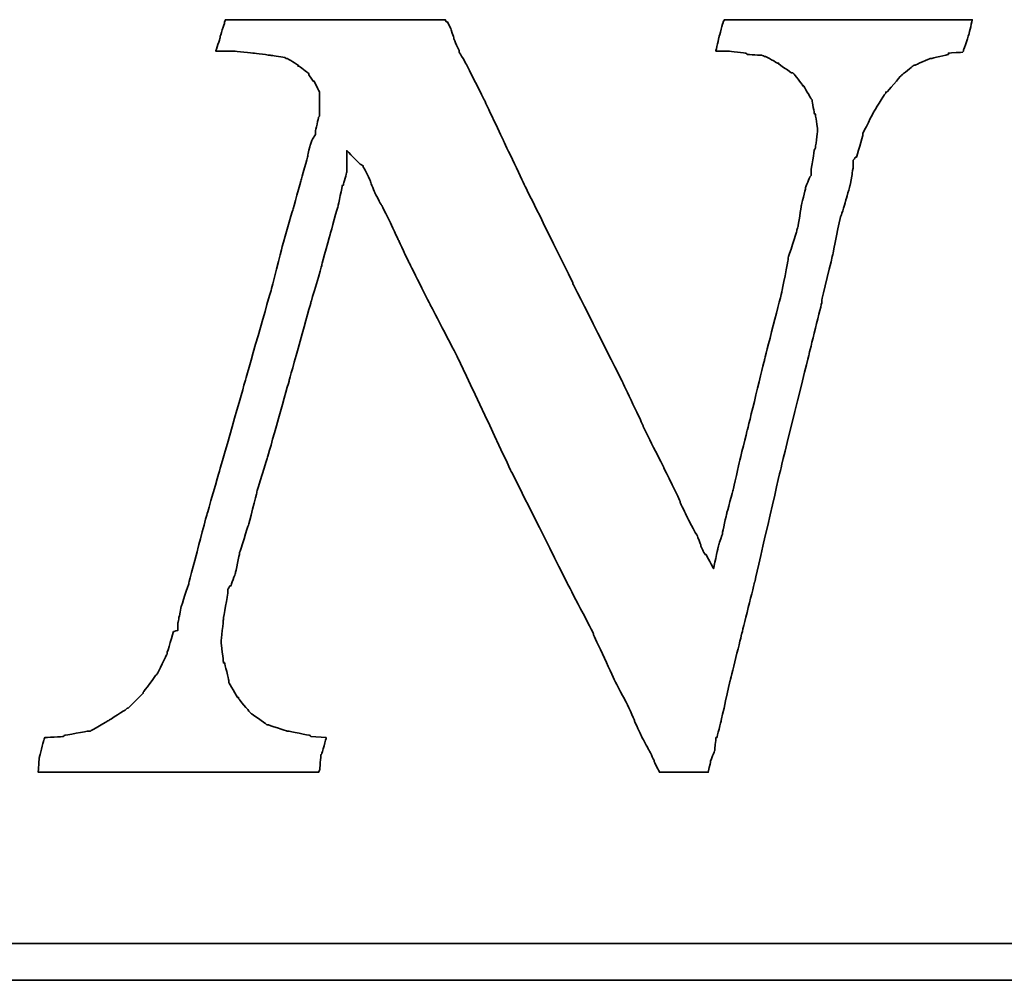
# Model space of a CAD drawing. Header units: millimetres. Extents: x -212 to 3135, y -1694 to 860.
# Tile 462 of 565: x 1106.82 to 1112.2, y -895.3 to -890.05. Entities that reach past the tile are written whole.
import ezdxf

# ---------------------------------------------------------------- set-up
doc = ezdxf.new("R2010")
doc.units = ezdxf.units.MM
doc.layers.add('DIM', color=4, linetype='CONTINUOUS')
doc.layers.add('layer 1', color=7, linetype='CONTINUOUS')

# ---------------------------------------------------------------- blocks, each defined once
blk = doc.blocks.new('TBI MOTION logo(完整正式版)')
at = {"layer": 'layer 1', "color": 22, "lineweight": 35}
for points, knots in [([(58.92625, -7.91875), (58.92625, -7.91875), (58.58625, -7.89375), (58.58625, -7.89375), (58.58625, -7.89375), (58.58625, -7.89375), (58.56625, -7.87125), (58.56625, -7.87125), (58.56625, -7.87125), (58.56625, -7.87125), (58.08375, -7.77375), (58.08375, -7.77375), (58.08375, -7.77375), (58.08375, -7.77375), (58.06125, -7.77375), (58.06125, -7.77375), (58.06125, -7.77375), (58.06125, -7.77375), (57.62625, -7.63125), (57.62625, -7.63125), (57.62625, -7.63125), (57.62625, -7.63125), (57.60625, -7.63125), (57.60625, -7.63125), (57.60625, -7.63125), (57.60625, -7.63125), (57.58125, -7.60625), (57.58125, -7.60625), (57.58125, -7.60625), (57.58125, -7.60625), (57.26625, -7.38875), (57.26625, -7.38875), (57.26625, -7.38875), (57.26625, -7.38875), (57.24625, -7.36875), (57.24625, -7.36875), (57.24625, -7.36875), (57.24625, -7.36875), (57.22125, -7.34375), (57.22125, -7.34375), (57.22125, -7.34375), (57.22125, -7.34375), (56.98125, -7.05375), (56.98125, -7.05375), (56.98125, -7.05375), (56.98125, -7.05375), (56.98125, -7.02875), (56.98125, -7.02875), (56.98125, -7.02875), (56.98125, -7.02875), (56.95625, -7.02875), (56.95625, -7.02875), (56.95625, -7.02875), (56.95625, -7.02875), (56.76625, -6.69625), (56.76625, -6.69625), (56.76625, -6.69625), (56.76625, -6.69625), (56.76625, -6.67125), (56.76625, -6.67125), (56.76625, -6.67125), (56.76625, -6.67125), (56.76625, -6.64875), (56.76625, -6.64875), (56.76625, -6.64875), (56.76625, -6.64875), (56.67125, -6.26375), (56.67125, -6.26375), (56.67125, -6.26375), (56.67125, -6.26375), (56.64625, -6.26375), (56.64625, -6.26375), (56.64625, -6.26375), (56.64625, -6.26375), (56.64625, -6.23875), (56.64625, -6.23875), (56.64625, -6.23875), (56.64625, -6.23875), (56.59625, -5.80875), (56.59625, -5.80875), (56.59625, -5.80875), (56.59625, -5.80875), (56.59625, -5.78375), (56.59625, -5.78375), (56.59625, -5.78375), (56.59625, -5.78375), (56.64625, -5.30375), (56.64625, -5.30375), (56.64625, -5.30375), (56.64625, -5.30375), (56.64625, -5.27875), (56.64625, -5.27875), (56.64625, -5.27875), (56.64625, -5.27875), (56.74125, -4.72875), (56.74125, -4.72875), (56.74125, -4.72875), (56.74125, -4.72875), (56.74125, -4.67875), (56.74125, -4.67875), (56.74125, -4.67875), (56.74125, -4.67875), (56.74125, -4.63375), (56.74125, -4.63375), (56.74125, -4.63375), (56.74125, -4.63375), (56.79125, -4.55875), (56.79125, -4.55875), (56.79125, -4.55875), (56.79125, -4.55875), (56.81125, -4.55875), (56.81125, -4.55875), (56.81125, -4.55875), (56.81125, -4.55875), (56.91125, -4.27375), (56.91125, -4.27375), (56.91125, -4.27375), (56.91125, -4.27375), (57.00625, -3.83874), (57.00625, -3.83874), (57.00625, -3.83874), (57.00625, -3.83874), (57.00625, -3.81374), (57.00625, -3.81374), (57.00625, -3.81374), (57.00625, -3.81374), (57.19875, -3.21374), (57.19875, -3.21374), (57.19875, -3.21374), (57.19875, -3.21374), (57.38625, -2.49625), (57.38625, -2.49625), (57.38625, -2.49625), (57.38625, -2.49625), (57.38625, -2.47374), (57.38625, -2.47374), (57.38625, -2.47374), (57.38625, -2.47374), (57.62625, -1.70375), (57.62625, -1.70375), (57.62625, -1.70375), (57.62625, -1.70375), (58.10625, 0.00125), (58.10625, 0.00125), (58.10625, 0.00125), (58.10625, 0.00125), (58.58625, 1.72625), (58.58625, 1.72625), (58.58625, 1.72625), (58.58625, 1.72625), (58.82625, 2.54125), (58.82625, 2.54125), (58.82625, 2.54125), (58.82625, 2.54125), (58.82625, 2.56374), (58.82625, 2.56374), (58.82625, 2.56374), (58.82625, 2.56374), (59.02125, 3.26125), (59.02125, 3.26125), (59.02125, 3.26125), (59.02125, 3.26125), (59.18625, 3.86125), (59.18625, 3.86125), (59.18625, 3.86125), (59.18625, 3.86125), (59.28625, 4.31875), (59.28625, 4.31875), (59.28625, 4.31875), (59.28625, 4.31875), (59.30625, 4.31875), (59.30625, 4.31875), (59.30625, 4.31875), (59.30625, 4.31875), (59.30625, 4.34125), (59.30625, 4.34125), (59.30625, 4.34125), (59.30625, 4.34125), (59.38125, 4.60625), (59.38125, 4.60625), (59.38125, 4.60625), (59.38125, 4.60625), (59.38125, 4.65125), (59.38125, 4.65125), (59.38125, 4.65125), (59.38125, 4.65125), (59.38125, 5.08625), (59.38125, 5.08625), (59.38125, 5.08625), (59.38125, 5.08625), (59.66625, 4.79624), (59.66625, 4.79624), (59.66625, 4.79624), (59.66625, 4.79624), (59.74125, 4.75124), (59.74125, 4.75124), (59.74125, 4.75124), (59.74125, 4.75124), (59.74125, 4.72624), (59.74125, 4.72624), (59.74125, 4.72624), (59.74125, 4.72624), (59.76125, 4.70124), (59.76125, 4.70124), (59.76125, 4.70124), (59.76125, 4.70124), (59.81125, 4.60625), (59.81125, 4.60625), (59.81125, 4.60625), (59.81125, 4.60625), (59.90625, 4.41125), (59.90625, 4.41125), (59.90625, 4.41125), (59.90625, 4.41125), (59.90625, 4.39125), (59.90625, 4.39125), (59.90625, 4.39125), (59.90625, 4.39125), (60.00375, 4.15124), (60.00375, 4.15124), (60.00375, 4.15124), (60.00375, 4.15124), (60.14625, 3.88374), (60.14625, 3.88374), (60.14625, 3.88374), (60.14625, 3.88374), (60.34125, 3.50124), (60.34125, 3.50124), (60.34125, 3.50124), (60.34125, 3.50124), (60.53125, 3.09125), (60.53125, 3.09125), (60.53125, 3.09125), (60.53125, 3.09125), (60.74625, 2.63625), (60.74625, 2.63625), (60.74625, 2.63625), (60.74625, 2.63625), (61.25125, 1.63124), (61.25125, 1.63124), (61.25125, 1.63124), (61.25125, 1.63124), (61.85125, 0.47625), (61.85125, 0.47625), (61.85125, 0.47625), (61.85125, 0.47625), (63.02625, -2.01874), (63.02625, -2.01874), (63.02625, -2.01874), (63.02625, -2.01874), (64.27625, -4.51374), (64.27625, -4.51374), (64.27625, -4.51374), (64.27625, -4.51374), (64.85125, -5.61375), (64.85125, -5.61375), (64.85125, -5.61375), (64.85125, -5.61375), (64.85125, -5.64125), (64.85125, -5.64125), (64.85125, -5.64125), (64.85125, -5.64125), (65.32875, -6.67125), (65.32875, -6.67125), (65.32875, -6.67125), (65.32875, -6.67125), (65.57125, -7.12875), (65.57125, -7.12875), (65.57125, -7.12875), (65.57125, -7.12875), (65.76125, -7.53625), (65.76125, -7.53625), (65.76125, -7.53625), (65.76125, -7.53625), (65.76125, -7.55625), (65.76125, -7.55625), (65.76125, -7.55625), (65.76125, -7.55625), (65.90375, -7.87125), (65.90375, -7.87125), (65.90375, -7.87125), (65.90375, -7.87125), (66.07125, -8.18125), (66.07125, -8.18125), (66.07125, -8.18125), (66.07125, -8.18125), (66.19125, -8.42375), (66.19125, -8.42375), (66.19125, -8.42375), (66.19125, -8.42375), (66.19125, -8.44375), (66.19125, -8.44375), (66.19125, -8.44375), (66.19125, -8.44375), (66.29125, -8.63875), (66.29125, -8.63875), (66.29125, -8.63875), (66.29125, -8.63875), (66.31125, -8.68625), (66.31125, -8.68625), (66.31125, -8.68625), (66.31125, -8.68625), (66.38375, -8.68625), (66.38375, -8.68625), (66.38375, -8.68625), (66.38375, -8.68625), (66.84125, -8.68625), (66.84125, -8.68625), (66.84125, -8.68625), (66.84125, -8.68625), (67.29625, -8.68625), (67.29625, -8.68625), (67.29625, -8.68625), (67.29625, -8.68625), (67.36625, -8.68625), (67.36625, -8.68625), (67.36625, -8.68625), (67.36625, -8.68625), (67.39125, -8.68625), (67.39125, -8.68625), (67.39125, -8.68625), (67.39125, -8.68625), (67.44125, -8.46875), (67.44125, -8.46875), (67.44125, -8.46875), (67.44125, -8.46875), (67.44125, -8.44375), (67.44125, -8.44375), (67.44125, -8.44375), (67.44125, -8.44375), (67.53625, -8.20375), (67.53625, -8.20375), (67.53625, -8.20375), (67.53625, -8.20375), (67.56125, -7.94375), (67.56125, -7.94375), (67.56125, -7.94375), (67.56125, -7.94375), (67.56125, -7.91875), (67.56125, -7.91875), (67.56125, -7.91875), (67.56125, -7.91875), (67.58625, -7.91875), (67.58625, -7.91875), (67.58625, -7.91875), (67.58625, -7.91875), (67.68125, -7.53625), (67.68125, -7.53625), (67.68125, -7.53625), (67.68125, -7.53625), (67.87375, -6.67125), (67.87375, -6.67125), (67.87375, -6.67125), (67.87375, -6.67125), (68.13625, -5.61375), (68.13625, -5.61375), (68.13625, -5.61375), (68.13625, -5.61375), (68.42375, -4.46374), (68.42375, -4.46374), (68.42375, -4.46374), (68.42375, -4.46374), (68.99875, -1.96874), (68.99875, -1.96874), (68.99875, -1.96874), (68.99875, -1.96874), (69.62625, 0.57625), (69.62625, 0.57625), (69.62625, 0.57625), (69.62625, 0.57625), (69.91125, 1.72625), (69.91125, 1.72625), (69.91125, 1.72625), (69.91125, 1.72625), (69.91125, 1.77625), (69.91125, 1.77625), (69.91125, 1.77625), (69.91125, 1.77625), (70.15125, 2.78124), (70.15125, 2.78124), (70.15125, 2.78124), (70.15125, 2.78124), (70.32125, 3.62125), (70.32125, 3.62125), (70.32125, 3.62125), (70.32125, 3.62125), (70.34125, 3.64625), (70.34125, 3.64625), (70.34125, 3.64625), (70.34125, 3.64625), (70.44125, 3.98125), (70.44125, 3.98125), (70.44125, 3.98125), (70.44125, 3.98125), (70.53625, 4.31875), (70.53625, 4.31875), (70.53625, 4.31875), (70.53625, 4.31875), (70.58125, 4.55875), (70.58125, 4.55875), (70.58125, 4.55875), (70.58125, 4.55875), (70.60625, 4.72624), (70.60625, 4.72624), (70.60625, 4.72624), (70.60625, 4.72624), (70.60625, 4.79624), (70.60625, 4.79624), (70.60625, 4.79624), (70.60625, 4.79624), (70.60625, 4.87125), (70.60625, 4.87125), (70.60625, 4.87125), (70.60625, 4.87125), (70.65625, 4.94125), (70.65625, 4.94125), (70.65625, 4.94125), (70.65625, 4.94125), (70.68125, 4.94125), (70.68125, 4.94125), (70.68125, 4.94125), (70.68125, 4.94125), (70.82125, 5.42125), (70.82125, 5.42125), (70.82125, 5.42125), (70.82125, 5.42125), (70.82125, 5.44625), (70.82125, 5.44625), (70.82125, 5.44625), (70.82125, 5.44625), (70.82125, 5.47125), (70.82125, 5.47125), (70.82125, 5.47125), (70.82125, 5.47125), (71.06125, 5.94625), (71.06125, 5.94625), (71.06125, 5.94625), (71.06125, 5.94625), (71.30125, 6.33124), (71.30125, 6.33124), (71.30125, 6.33124), (71.30125, 6.33124), (71.32625, 6.35625), (71.32625, 6.35625), (71.32625, 6.35625), (71.32625, 6.35625), (71.32625, 6.38124), (71.32625, 6.38124), (71.32625, 6.38124), (71.32625, 6.38124), (71.35125, 6.38124), (71.35125, 6.38124), (71.35125, 6.38124), (71.35125, 6.38124), (71.66125, 6.74125), (71.66125, 6.74125), (71.66125, 6.74125), (71.66125, 6.74125), (71.68625, 6.76625), (71.68625, 6.76625), (71.68625, 6.76625), (71.68625, 6.76625), (71.92625, 6.95624), (71.92625, 6.95624), (71.92625, 6.95624), (71.92625, 6.95624), (71.95125, 6.98125), (71.95125, 6.98125), (71.95125, 6.98125), (71.95125, 6.98125), (71.97625, 6.98125), (71.97625, 6.98125), (71.97625, 6.98125), (71.97625, 6.98125), (72.31125, 7.12624), (72.31125, 7.12624), (72.31125, 7.12624), (72.31125, 7.12624), (72.33375, 7.12624), (72.33375, 7.12624), (72.33375, 7.12624), (72.33375, 7.12624), (72.71625, 7.21875), (72.71625, 7.21875), (72.71625, 7.21875), (72.71625, 7.21875), (72.71625, 7.24624), (72.71625, 7.24624), (72.71625, 7.24624), (72.71625, 7.24624), (72.74125, 7.24624), (72.74125, 7.24624), (72.74125, 7.24624), (72.74125, 7.24624), (73.03124, 7.26624), (73.03124, 7.26624), (73.03124, 7.26624), (73.03124, 7.26624), (73.05375, 7.29125), (73.05375, 7.29125), (73.05375, 7.29125), (73.05375, 7.29125), (73.05375, 7.31625), (73.05375, 7.31625), (73.05375, 7.31625), (73.05375, 7.31625), (73.17625, 7.67625), (73.17625, 7.67625), (73.17625, 7.67625), (73.17625, 7.67625), (73.24625, 7.98625), (73.24625, 7.98625), (73.24625, 7.98625), (73.24625, 7.98625), (73.19625, 7.98625), (73.19625, 7.98625), (73.19625, 7.98625), (73.19625, 7.98625), (72.93625, 7.98625), (72.93625, 7.98625), (72.93625, 7.98625), (72.93625, 7.98625), (72.55125, 7.98625), (72.55125, 7.98625), (72.55125, 7.98625), (72.55125, 7.98625), (72.09625, 7.98625), (72.09625, 7.98625), (72.09625, 7.98625), (72.09625, 7.98625), (71.64125, 7.98625), (71.64125, 7.98625), (71.64125, 7.98625), (71.64125, 7.98625), (70.53625, 7.98625), (70.53625, 7.98625), (70.53625, 7.98625), (70.53625, 7.98625), (69.47875, 7.98625), (69.47875, 7.98625), (69.47875, 7.98625), (69.47875, 7.98625), (68.95125, 7.98625), (68.95125, 7.98625), (68.95125, 7.98625), (68.95125, 7.98625), (68.52125, 7.98625), (68.52125, 7.98625), (68.52125, 7.98625), (68.52125, 7.98625), (68.13625, 7.98625), (68.13625, 7.98625), (68.13625, 7.98625), (68.13625, 7.98625), (67.87375, 7.98625), (67.87375, 7.98625), (67.87375, 7.98625), (67.87375, 7.98625), (67.75125, 7.98625), (67.75125, 7.98625), (67.75125, 7.98625), (67.75125, 7.98625), (67.72625, 7.94125), (67.72625, 7.94125), (67.72625, 7.94125), (67.72625, 7.94125), (67.63125, 7.60625), (67.63125, 7.60625), (67.63125, 7.60625), (67.63125, 7.60625), (67.56125, 7.29125), (67.56125, 7.29125), (67.56125, 7.29125), (67.56125, 7.29125), (67.72625, 7.29125), (67.72625, 7.29125), (67.72625, 7.29125), (67.72625, 7.29125), (67.82625, 7.29125), (67.82625, 7.29125), (67.82625, 7.29125), (67.82625, 7.29125), (67.84625, 7.29125), (67.84625, 7.29125), (67.84625, 7.29125), (67.84625, 7.29125), (68.23125, 7.24624), (68.23125, 7.24624), (68.23125, 7.24624), (68.23125, 7.24624), (68.25875, 7.21875), (68.25875, 7.21875), (68.25875, 7.21875), (68.25875, 7.21875), (68.59125, 7.19624), (68.59125, 7.19624), (68.59125, 7.19624), (68.59125, 7.19624), (68.64125, 7.17125), (68.64125, 7.17125), (68.64125, 7.17125), (68.64125, 7.17125), (68.66625, 7.17125), (68.66625, 7.17125), (68.66625, 7.17125), (68.66625, 7.17125), (68.92625, 7.02624), (68.92625, 7.02624), (68.92625, 7.02624), (68.92625, 7.02624), (68.95125, 7.02624), (68.95125, 7.02624), (68.95125, 7.02624), (68.95125, 7.02624), (68.95125, 7.00624), (68.95125, 7.00624), (68.95125, 7.00624), (68.95125, 7.00624), (69.23875, 6.81125), (69.23875, 6.81125), (69.23875, 6.81125), (69.23875, 6.81125), (69.26625, 6.81125), (69.26625, 6.81125), (69.26625, 6.81125), (69.26625, 6.81125), (69.28625, 6.78625), (69.28625, 6.78625), (69.28625, 6.78625), (69.28625, 6.78625), (69.47875, 6.54875), (69.47875, 6.54875), (69.47875, 6.54875), (69.47875, 6.54875), (69.47875, 6.52375), (69.47875, 6.52375), (69.47875, 6.52375), (69.47875, 6.52375), (69.50625, 6.52375), (69.50625, 6.52375), (69.50625, 6.52375), (69.50625, 6.52375), (69.67125, 6.23625), (69.67125, 6.23625), (69.67125, 6.23625), (69.67125, 6.23625), (69.69375, 6.21125), (69.69375, 6.21125), (69.69375, 6.21125), (69.69375, 6.21125), (69.69375, 6.18625), (69.69375, 6.18625), (69.69375, 6.18625), (69.69375, 6.18625), (69.74625, 5.89875), (69.74625, 5.89875), (69.74625, 5.89875), (69.74625, 5.89875), (69.76625, 5.89875), (69.76625, 5.89875), (69.76625, 5.89875), (69.76625, 5.89875), (69.81375, 5.56625), (69.81375, 5.56625), (69.81375, 5.56625), (69.81375, 5.56625), (69.81375, 5.54125), (69.81375, 5.54125), (69.81375, 5.54125), (69.81375, 5.54125), (69.81375, 5.51625), (69.81375, 5.51625), (69.81375, 5.51625), (69.81375, 5.51625), (69.76625, 5.13125), (69.76625, 5.13125), (69.76625, 5.13125), (69.76625, 5.13125), (69.74625, 5.10874), (69.74625, 5.10874), (69.74625, 5.10874), (69.74625, 5.10874), (69.67125, 4.65125), (69.67125, 4.65125), (69.67125, 4.65125), (69.67125, 4.65125), (69.67125, 4.55875), (69.67125, 4.55875), (69.67125, 4.55875), (69.67125, 4.55875), (69.67125, 4.53125), (69.67125, 4.53125), (69.67125, 4.53125), (69.67125, 4.53125), (69.64625, 4.50874), (69.64625, 4.50874), (69.64625, 4.50874), (69.64625, 4.50874), (69.55125, 4.27125), (69.55125, 4.27125), (69.55125, 4.27125), (69.55125, 4.27125), (69.55125, 4.24625), (69.55125, 4.24625), (69.55125, 4.24625), (69.55125, 4.24625), (69.45375, 3.86125), (69.45375, 3.86125), (69.45375, 3.86125), (69.45375, 3.86125), (69.38625, 3.40624), (69.38625, 3.40624), (69.38625, 3.40624), (69.38625, 3.40624), (69.35875, 3.33125), (69.35875, 3.33125), (69.35875, 3.33125), (69.35875, 3.33125), (69.35875, 3.30875), (69.35875, 3.30875), (69.35875, 3.30875), (69.35875, 3.30875), (69.16625, 2.71125), (69.16625, 2.71125), (69.16625, 2.71125), (69.16625, 2.71125), (69.16625, 2.66375), (69.16625, 2.66375), (69.16625, 2.66375), (69.16625, 2.66375), (69.02625, 1.96374), (69.02625, 1.96374), (69.02625, 1.96374), (69.02625, 1.96374), (68.64125, 0.45624), (68.64125, 0.45624), (68.64125, 0.45624), (68.64125, 0.45624), (68.25875, -1.10625), (68.25875, -1.10625), (68.25875, -1.10625), (68.25875, -1.10625), (68.08625, -1.80125), (68.08625, -1.80125), (68.08625, -1.80125), (68.08625, -1.80125), (67.94625, -2.42625), (67.94625, -2.42625), (67.94625, -2.42625), (67.94625, -2.42625), (67.80125, -2.95375), (67.80125, -2.95375), (67.80125, -2.95375), (67.80125, -2.95375), (67.70625, -3.38375), (67.70625, -3.38375), (67.70625, -3.38375), (67.70625, -3.38375), (67.70625, -3.40875), (67.70625, -3.40875), (67.70625, -3.40875), (67.70625, -3.40875), (67.63125, -3.62375), (67.63125, -3.62375), (67.63125, -3.62375), (67.63125, -3.62375), (67.60625, -3.72125), (67.60625, -3.72125), (67.60625, -3.72125), (67.60625, -3.72125), (67.51125, -4.17375), (67.51125, -4.17375), (67.51125, -4.17375), (67.51125, -4.17375), (67.34625, -3.86374), (67.34625, -3.86374), (67.34625, -3.86374), (67.34625, -3.86374), (67.32125, -3.86374), (67.32125, -3.86374), (67.32125, -3.86374), (67.32125, -3.86374), (67.27125, -3.76874), (67.27125, -3.76874), (67.27125, -3.76874), (67.27125, -3.76874), (67.22625, -3.67374), (67.22625, -3.67374), (67.22625, -3.67374), (67.22625, -3.67374), (67.22625, -3.64875), (67.22625, -3.64875), (67.22625, -3.64875), (67.22625, -3.64875), (67.15125, -3.45375), (67.15125, -3.45375), (67.15125, -3.45375), (67.15125, -3.45375), (67.05625, -3.28875), (67.05625, -3.28875), (67.05625, -3.28875), (67.05625, -3.28875), (66.91125, -3.00125), (66.91125, -3.00125), (66.91125, -3.00125), (66.91125, -3.00125), (66.77125, -2.71375), (66.77125, -2.71375), (66.77125, -2.71375), (66.77125, -2.71375), (66.77125, -2.68875), (66.77125, -2.68875), (66.77125, -2.68875), (66.77125, -2.68875), (66.41125, -1.94374), (66.41125, -1.94374), (66.41125, -1.94374), (66.41125, -1.94374), (65.95125, -1.03375), (65.95125, -1.03375), (65.95125, -1.03375), (65.95125, -1.03375), (65.95125, -1.00875), (65.95125, -1.00875), (65.95125, -1.00875), (65.95125, -1.00875), (65.49625, -0.04874), (65.49625, -0.04874), (65.49625, -0.04874), (65.49625, -0.04874), (64.39375, 2.13624), (64.39375, 2.13624), (64.39375, 2.13624), (64.39375, 2.13624), (64.39375, 2.15624), (64.39375, 2.15624), (64.39375, 2.15624), (64.39375, 2.15624), (63.33625, 4.29125), (63.33625, 4.29125), (63.33625, 4.29125), (63.33625, 4.29125), (62.85625, 5.30125), (62.85625, 5.30125), (62.85625, 5.30125), (62.85625, 5.30125), (62.42625, 6.21125), (62.42625, 6.21125), (62.42625, 6.21125), (62.42625, 6.21125), (62.04125, 6.98125), (62.04125, 6.98125), (62.04125, 6.98125), (62.04125, 6.98125), (61.87375, 7.26624), (61.87375, 7.26624), (61.87375, 7.26624), (61.87375, 7.26624), (61.87375, 7.29125), (61.87375, 7.29125), (61.87375, 7.29125), (61.87375, 7.29125), (61.75625, 7.55625), (61.75625, 7.55625), (61.75625, 7.55625), (61.75625, 7.55625), (61.75625, 7.58124), (61.75625, 7.58124), (61.75625, 7.58124), (61.75625, 7.58124), (61.68375, 7.79375), (61.68375, 7.79375), (61.68375, 7.79375), (61.68375, 7.79375), (61.61125, 7.94125), (61.61125, 7.94125), (61.61125, 7.94125), (61.61125, 7.94125), (61.58625, 7.94125), (61.58625, 7.94125), (61.58625, 7.94125), (61.58625, 7.94125), (61.56375, 7.98625), (61.56375, 7.98625), (61.56375, 7.98625), (61.56375, 7.98625), (61.41875, 7.98625), (61.41875, 7.98625), (61.41875, 7.98625), (61.41875, 7.98625), (61.18125, 7.98625), (61.18125, 7.98625), (61.18125, 7.98625), (61.18125, 7.98625), (60.84125, 7.98625), (60.84125, 7.98625), (60.84125, 7.98625), (60.84125, 7.98625), (60.02625, 7.98625), (60.02625, 7.98625), (60.02625, 7.98625), (60.02625, 7.98625), (59.11625, 7.98625), (59.11625, 7.98625), (59.11625, 7.98625), (59.11625, 7.98625), (58.15625, 7.98625), (58.15625, 7.98625), (58.15625, 7.98625), (58.15625, 7.98625), (57.34125, 7.98625), (57.34125, 7.98625), (57.34125, 7.98625), (57.34125, 7.98625), (57.00625, 7.98625), (57.00625, 7.98625), (57.00625, 7.98625), (57.00625, 7.98625), (56.76625, 7.98625), (56.76625, 7.98625), (56.76625, 7.98625), (56.76625, 7.98625), (56.69125, 7.98625), (56.69125, 7.98625), (56.69125, 7.98625), (56.69125, 7.98625), (56.67125, 7.94125), (56.67125, 7.94125), (56.67125, 7.94125), (56.67125, 7.94125), (56.67125, 7.91625), (56.67125, 7.91625), (56.67125, 7.91625), (56.67125, 7.91625), (56.57125, 7.60625), (56.57125, 7.60625), (56.57125, 7.60625), (56.57125, 7.60625), (56.57125, 7.58124), (56.57125, 7.58124), (56.57125, 7.58124), (56.57125, 7.58124), (56.47625, 7.29125), (56.47625, 7.29125), (56.47625, 7.29125), (56.47625, 7.29125), (56.57125, 7.29125), (56.57125, 7.29125), (56.57125, 7.29125), (56.57125, 7.29125), (56.76625, 7.29125), (56.76625, 7.29125), (56.76625, 7.29125), (56.76625, 7.29125), (56.86125, 7.29125), (56.86125, 7.29125), (56.86125, 7.29125), (56.86125, 7.29125), (56.88625, 7.29125), (56.88625, 7.29125), (56.88625, 7.29125), (56.88625, 7.29125), (57.31625, 7.24624), (57.31625, 7.24624), (57.31625, 7.24624), (57.31625, 7.24624), (57.70125, 7.19624), (57.70125, 7.19624), (57.70125, 7.19624), (57.70125, 7.19624), (57.72625, 7.19624), (57.72625, 7.19624), (57.72625, 7.19624), (57.72625, 7.19624), (58.01125, 7.14624), (58.01125, 7.14624), (58.01125, 7.14624), (58.01125, 7.14624), (58.03625, 7.12624), (58.03625, 7.12624), (58.03625, 7.12624), (58.03625, 7.12624), (58.06125, 7.12624), (58.06125, 7.12624), (58.06125, 7.12624), (58.06125, 7.12624), (58.30125, 6.98125), (58.30125, 6.98125), (58.30125, 6.98125), (58.30125, 6.98125), (58.30125, 6.95624), (58.30125, 6.95624), (58.30125, 6.95624), (58.30125, 6.95624), (58.32375, 6.95624), (58.32375, 6.95624), (58.32375, 6.95624), (58.32375, 6.95624), (58.51625, 6.81125), (58.51625, 6.81125), (58.51625, 6.81125), (58.51625, 6.81125), (58.54125, 6.78625), (58.54125, 6.78625), (58.54125, 6.78625), (58.54125, 6.78625), (58.54125, 6.76625), (58.54125, 6.76625), (58.54125, 6.76625), (58.54125, 6.76625), (58.63625, 6.62124), (58.63625, 6.62124), (58.63625, 6.62124), (58.63625, 6.62124), (58.65875, 6.62124), (58.65875, 6.62124), (58.65875, 6.62124), (58.65875, 6.62124), (58.75625, 6.42625), (58.75625, 6.42625), (58.75625, 6.42625), (58.75625, 6.42625), (58.77875, 6.38124), (58.77875, 6.38124), (58.77875, 6.38124), (58.77875, 6.38124), (58.77875, 6.33124), (58.77875, 6.33124), (58.77875, 6.33124), (58.77875, 6.33124), (58.77875, 6.09125), (58.77875, 6.09125), (58.77875, 6.09125), (58.77875, 6.09125), (58.77875, 5.85125), (58.77875, 5.85125), (58.77875, 5.85125), (58.77875, 5.85125), (58.75625, 5.82625), (58.75625, 5.82625), (58.75625, 5.82625), (58.75625, 5.82625), (58.68625, 5.51625), (58.68625, 5.51625), (58.68625, 5.51625), (58.68625, 5.51625), (58.68625, 5.47125), (58.68625, 5.47125), (58.68625, 5.47125), (58.68625, 5.47125), (58.68625, 5.44625), (58.68625, 5.44625), (58.68625, 5.44625), (58.68625, 5.44625), (58.65875, 5.39625), (58.65875, 5.39625), (58.65875, 5.39625), (58.65875, 5.39625), (58.61125, 5.32624), (58.61125, 5.32624), (58.61125, 5.32624), (58.61125, 5.32624), (58.56625, 5.20375), (58.56625, 5.20375), (58.56625, 5.20375), (58.56625, 5.20375), (58.51625, 4.99125), (58.51625, 4.99125), (58.51625, 4.99125), (58.51625, 4.99125), (58.51625, 4.96625), (58.51625, 4.96625), (58.51625, 4.96625), (58.51625, 4.96625), (58.37125, 4.43625), (58.37125, 4.43625), (58.37125, 4.43625), (58.37125, 4.43625), (58.18125, 3.76625), (58.18125, 3.76625), (58.18125, 3.76625), (58.18125, 3.76625), (57.94125, 2.92624), (57.94125, 2.92624), (57.94125, 2.92624), (57.94125, 2.92624), (57.70125, 1.98874), (57.70125, 1.98874), (57.70125, 1.98874), (57.70125, 1.98874), (57.12625, -0.02374), (57.12625, -0.02374), (57.12625, -0.02374), (57.12625, -0.02374), (56.55125, -2.03875), (56.55125, -2.03875), (56.55125, -2.03875), (56.55125, -2.03875), (56.28625, -2.95375), (56.28625, -2.95375), (56.28625, -2.95375), (56.28625, -2.95375), (56.07125, -3.76874), (56.07125, -3.76874), (56.07125, -3.76874), (56.07125, -3.76874), (55.87625, -4.48874), (55.87625, -4.48874), (55.87625, -4.48874), (55.87625, -4.48874), (55.87625, -4.51374), (55.87625, -4.51374), (55.87625, -4.51374), (55.87625, -4.51374), (55.71125, -5.01625), (55.71125, -5.01625), (55.71125, -5.01625), (55.71125, -5.01625), (55.66125, -5.25375), (55.66125, -5.25375), (55.66125, -5.25375), (55.66125, -5.25375), (55.66125, -5.27875), (55.66125, -5.27875), (55.66125, -5.27875), (55.66125, -5.27875), (55.63625, -5.37375), (55.63625, -5.37375), (55.63625, -5.37375), (55.63625, -5.37375), (55.63625, -5.42375), (55.63625, -5.42375), (55.63625, -5.42375), (55.63625, -5.42375), (55.63625, -5.54125), (55.63625, -5.54125), (55.63625, -5.54125), (55.63625, -5.54125), (55.54125, -5.56875), (55.54125, -5.56875), (55.54125, -5.56875), (55.54125, -5.56875), (55.39625, -6.04875), (55.39625, -6.04875), (55.39625, -6.04875), (55.39625, -6.04875), (55.39625, -6.06875), (55.39625, -6.06875), (55.39625, -6.06875), (55.39625, -6.06875), (55.18125, -6.50375), (55.18125, -6.50375), (55.18125, -6.50375), (55.18125, -6.50375), (55.15625, -6.52875), (55.15625, -6.52875), (55.15625, -6.52875), (55.15625, -6.52875), (54.86875, -6.91125), (54.86875, -6.91125), (54.86875, -6.91125), (54.86875, -6.91125), (54.86875, -6.93375), (54.86875, -6.93375), (54.86875, -6.93375), (54.86875, -6.93375), (54.53125, -7.26875), (54.53125, -7.26875), (54.53125, -7.26875), (54.53125, -7.26875), (54.51125, -7.26875), (54.51125, -7.26875), (54.51125, -7.26875), (54.51125, -7.26875), (54.48625, -7.29625), (54.48625, -7.29625), (54.48625, -7.29625), (54.48625, -7.29625), (54.10375, -7.53625), (54.10375, -7.53625), (54.10375, -7.53625), (54.10375, -7.53625), (53.69625, -7.77375), (53.69625, -7.77375), (53.69625, -7.77375), (53.69625, -7.77375), (53.67125, -7.77375), (53.67125, -7.77375), (53.67125, -7.77375), (53.67125, -7.77375), (53.64625, -7.77375), (53.64625, -7.77375), (53.64625, -7.77375), (53.64625, -7.77375), (53.11625, -7.87125), (53.11625, -7.87125), (53.11625, -7.87125), (53.11625, -7.87125), (53.09625, -7.89375), (53.09625, -7.89375), (53.09625, -7.89375), (53.09625, -7.89375), (52.68625, -7.91875), (52.68625, -7.91875), (52.68625, -7.91875), (52.68625, -7.91875), (52.66125, -7.99125), (52.66125, -7.99125), (52.66125, -7.99125), (52.66125, -7.99125), (52.56625, -8.34875), (52.56625, -8.34875), (52.56625, -8.34875), (52.56625, -8.34875), (52.54125, -8.68625), (52.54125, -8.68625), (52.54125, -8.68625), (52.54125, -8.68625), (52.58875, -8.68625), (52.58875, -8.68625), (52.58875, -8.68625), (52.58875, -8.68625), (52.87625, -8.68625), (52.87625, -8.68625), (52.87625, -8.68625), (52.87625, -8.68625), (53.33625, -8.68625), (53.33625, -8.68625), (53.33625, -8.68625), (53.33625, -8.68625), (53.79125, -8.68625), (53.79125, -8.68625), (53.79125, -8.68625), (53.79125, -8.68625), (54.36625, -8.68625), (54.36625, -8.68625), (54.36625, -8.68625), (54.36625, -8.68625), (55.59125, -8.68625), (55.59125, -8.68625), (55.59125, -8.68625), (55.59125, -8.68625), (56.76625, -8.68625), (56.76625, -8.68625), (56.76625, -8.68625), (56.76625, -8.68625), (57.34125, -8.68625), (57.34125, -8.68625), (57.34125, -8.68625), (57.34125, -8.68625), (57.82125, -8.68625), (57.82125, -8.68625), (57.82125, -8.68625), (57.82125, -8.68625), (58.25125, -8.68625), (58.25125, -8.68625), (58.25125, -8.68625), (58.25125, -8.68625), (58.58625, -8.68625), (58.58625, -8.68625), (58.58625, -8.68625), (58.58625, -8.68625), (58.75625, -8.68625), (58.75625, -8.68625), (58.75625, -8.68625), (58.75625, -8.68625), (58.77875, -8.63875), (58.77875, -8.63875), (58.77875, -8.63875), (58.77875, -8.63875), (58.80625, -8.30375), (58.80625, -8.30375), (58.80625, -8.30375), (58.80625, -8.30375), (58.82625, -8.27875), (58.82625, -8.27875), (58.82625, -8.27875), (58.82625, -8.27875), (58.92625, -7.91875), (58.92625, -7.91875)], [0, 0, 0, 0, 0.003125, 0.003125, 0.003125, 0.00312501, 0.00625, 0.00625, 0.00625, 0.00625001, 0.009375, 0.009375, 0.009375, 0.00937501, 0.0125, 0.0125, 0.0125, 0.01250001, 0.015625, 0.015625, 0.015625, 0.01562501, 0.01875, 0.01875, 0.01875, 0.01875001, 0.021875, 0.021875, 0.021875, 0.02187501, 0.025, 0.025, 0.025, 0.02500001, 0.028125, 0.028125, 0.028125, 0.02812501, 0.03125, 0.03125, 0.03125, 0.03125001, 0.034375, 0.034375, 0.034375, 0.03437501, 0.0375, 0.0375, 0.0375, 0.03750001, 0.040625, 0.040625, 0.040625, 0.04062501, 0.04375, 0.04375, 0.04375, 0.04375001, 0.046875, 0.046875, 0.046875, 0.04687501, 0.05, 0.05, 0.05, 0.05000001, 0.053125, 0.053125, 0.053125, 0.05312501, 0.05625, 0.05625, 0.05625, 0.05625001, 0.059375, 0.059375, 0.059375, 0.05937501, 0.0625, 0.0625, 0.0625, 0.06250001, 0.065625, 0.065625, 0.065625, 0.06562501, 0.06875, 0.06875, 0.06875, 0.06875001, 0.071875, 0.071875, 0.071875, 0.07187501, 0.075, 0.075, 0.075, 0.07500001, 0.078125, 0.078125, 0.078125, 0.07812501, 0.08125, 0.08125, 0.08125, 0.08125001, 0.084375, 0.084375, 0.084375, 0.08437501, 0.0875, 0.0875, 0.0875, 0.08750001, 0.090625, 0.090625, 0.090625, 0.09062501, 0.09375, 0.09375, 0.09375, 0.09375001, 0.096875, 0.096875, 0.096875, 0.09687501, 0.1, 0.1, 0.1, 0.10000001, 0.103125, 0.103125, 0.103125, 0.10312501, 0.10625, 0.10625, 0.10625, 0.10625001, 0.109375, 0.109375, 0.109375, 0.10937501, 0.1125, 0.1125, 0.1125, 0.11250001, 0.115625, 0.115625, 0.115625, 0.11562501, 0.11875, 0.11875, 0.11875, 0.11875001, 0.121875, 0.121875, 0.121875, 0.12187501, 0.125, 0.125, 0.125, 0.12500001, 0.128125, 0.128125, 0.128125, 0.12812501, 0.13125, 0.13125, 0.13125, 0.13125001, 0.134375, 0.134375, 0.134375, 0.13437501, 0.1375, 0.1375, 0.1375, 0.13750001, 0.140625, 0.140625, 0.140625, 0.14062501, 0.14375, 0.14375, 0.14375, 0.14375001, 0.146875, 0.146875, 0.146875, 0.14687501, 0.15, 0.15, 0.15, 0.15000001, 0.153125, 0.153125, 0.153125, 0.15312501, 0.15625, 0.15625, 0.15625, 0.15625001, 0.159375, 0.159375, 0.159375, 0.15937501, 0.1625, 0.1625, 0.1625, 0.16250001, 0.165625, 0.165625, 0.165625, 0.16562501, 0.16875, 0.16875, 0.16875, 0.16875001, 0.171875, 0.171875, 0.171875, 0.17187501, 0.175, 0.175, 0.175, 0.17500001, 0.178125, 0.178125, 0.178125, 0.17812501, 0.18125, 0.18125, 0.18125, 0.18125001, 0.184375, 0.184375, 0.184375, 0.18437501, 0.1875, 0.1875, 0.1875, 0.18750001, 0.190625, 0.190625, 0.190625, 0.19062501, 0.19375, 0.19375, 0.19375, 0.19375001, 0.196875, 0.196875, 0.196875, 0.19687501, 0.2, 0.2, 0.2, 0.20000001, 0.203125, 0.203125, 0.203125, 0.20312501, 0.20625, 0.20625, 0.20625, 0.20625001, 0.209375, 0.209375, 0.209375, 0.20937501, 0.2125, 0.2125, 0.2125, 0.21250001, 0.215625, 0.215625, 0.215625, 0.21562501, 0.21875, 0.21875, 0.21875, 0.21875001, 0.221875, 0.221875, 0.221875, 0.22187501, 0.225, 0.225, 0.225, 0.22500001, 0.228125, 0.228125, 0.228125, 0.22812501, 0.23125, 0.23125, 0.23125, 0.23125001, 0.234375, 0.234375, 0.234375, 0.23437501, 0.2375, 0.2375, 0.2375, 0.23750001, 0.240625, 0.240625, 0.240625, 0.24062501, 0.24375, 0.24375, 0.24375, 0.24375001, 0.246875, 0.246875, 0.246875, 0.24687501, 0.25, 0.25, 0.25, 0.25000001, 0.253125, 0.253125, 0.253125, 0.25312501, 0.25625, 0.25625, 0.25625, 0.25625001, 0.259375, 0.259375, 0.259375, 0.25937501, 0.2625, 0.2625, 0.2625, 0.26250001, 0.265625, 0.265625, 0.265625, 0.26562501, 0.26875, 0.26875, 0.26875, 0.26875001, 0.271875, 0.271875, 0.271875, 0.27187501, 0.275, 0.275, 0.275, 0.27500001, 0.278125, 0.278125, 0.278125, 0.27812501, 0.28125, 0.28125, 0.28125, 0.28125001, 0.284375, 0.284375, 0.284375, 0.28437501, 0.2875, 0.2875, 0.2875, 0.28750001, 0.290625, 0.290625, 0.290625, 0.29062501, 0.29375, 0.29375, 0.29375, 0.29375001, 0.296875, 0.296875, 0.296875, 0.29687501, 0.3, 0.3, 0.3, 0.30000001, 0.303125, 0.303125, 0.303125, 0.30312501, 0.30625, 0.30625, 0.30625, 0.30625001, 0.309375, 0.309375, 0.309375, 0.30937501, 0.3125, 0.3125, 0.3125, 0.31250001, 0.315625, 0.315625, 0.315625, 0.31562501, 0.31875, 0.31875, 0.31875, 0.31875001, 0.321875, 0.321875, 0.321875, 0.32187501, 0.325, 0.325, 0.325, 0.32500001, 0.328125, 0.328125, 0.328125, 0.32812501, 0.33125, 0.33125, 0.33125, 0.33125001, 0.334375, 0.334375, 0.334375, 0.33437501, 0.3375, 0.3375, 0.3375, 0.33750001, 0.340625, 0.340625, 0.340625, 0.34062501, 0.34375, 0.34375, 0.34375, 0.34375001, 0.346875, 0.346875, 0.346875, 0.34687501, 0.35, 0.35, 0.35, 0.35000001, 0.353125, 0.353125, 0.353125, 0.35312501, 0.35625, 0.35625, 0.35625, 0.35625001, 0.359375, 0.359375, 0.359375, 0.35937501, 0.3625, 0.3625, 0.3625, 0.36250001, 0.365625, 0.365625, 0.365625, 0.36562501, 0.36875, 0.36875, 0.36875, 0.36875001, 0.371875, 0.371875, 0.371875, 0.37187501, 0.375, 0.375, 0.375, 0.37500001, 0.378125, 0.378125, 0.378125, 0.37812501, 0.38125, 0.38125, 0.38125, 0.38125001, 0.384375, 0.384375, 0.384375, 0.38437501, 0.3875, 0.3875, 0.3875, 0.38750001, 0.390625, 0.390625, 0.390625, 0.39062501, 0.39375, 0.39375, 0.39375, 0.39375001, 0.396875, 0.396875, 0.396875, 0.39687501, 0.4, 0.4, 0.4, 0.40000001, 0.403125, 0.403125, 0.403125, 0.40312501, 0.40625, 0.40625, 0.40625, 0.40625001, 0.409375, 0.409375, 0.409375, 0.40937501, 0.4125, 0.4125, 0.4125, 0.41250001, 0.415625, 0.415625, 0.415625, 0.41562501, 0.41875, 0.41875, 0.41875, 0.41875001, 0.421875, 0.421875, 0.421875, 0.42187501, 0.425, 0.425, 0.425, 0.42500001, 0.428125, 0.428125, 0.428125, 0.42812501, 0.43125, 0.43125, 0.43125, 0.43125001, 0.434375, 0.434375, 0.434375, 0.43437501, 0.4375, 0.4375, 0.4375, 0.43750001, 0.440625, 0.440625, 0.440625, 0.44062501, 0.44375, 0.44375, 0.44375, 0.44375001, 0.446875, 0.446875, 0.446875, 0.44687501, 0.45, 0.45, 0.45, 0.45000001, 0.453125, 0.453125, 0.453125, 0.45312501, 0.45625, 0.45625, 0.45625, 0.45625001, 0.459375, 0.459375, 0.459375, 0.45937501, 0.4625, 0.4625, 0.4625, 0.46250001, 0.465625, 0.465625, 0.465625, 0.46562501, 0.46875, 0.46875, 0.46875, 0.46875001, 0.471875, 0.471875, 0.471875, 0.47187501, 0.475, 0.475, 0.475, 0.47500001, 0.478125, 0.478125, 0.478125, 0.47812501, 0.48125, 0.48125, 0.48125, 0.48125001, 0.484375, 0.484375, 0.484375, 0.48437501, 0.4875, 0.4875, 0.4875, 0.48750001, 0.490625, 0.490625, 0.490625, 0.49062501, 0.49375, 0.49375, 0.49375, 0.49375001, 0.496875, 0.496875, 0.496875, 0.49687501, 0.5, 0.5, 0.5, 0.50000001, 0.503125, 0.503125, 0.503125, 0.50312501, 0.50625, 0.50625, 0.50625, 0.50625001, 0.509375, 0.509375, 0.509375, 0.50937501, 0.5125, 0.5125, 0.5125, 0.51250001, 0.515625, 0.515625, 0.515625, 0.51562501, 0.51875, 0.51875, 0.51875, 0.51875001, 0.521875, 0.521875, 0.521875, 0.52187501, 0.525, 0.525, 0.525, 0.52500001, 0.528125, 0.528125, 0.528125, 0.52812501, 0.53125, 0.53125, 0.53125, 0.53125001, 0.534375, 0.534375, 0.534375, 0.53437501, 0.5375, 0.5375, 0.5375, 0.53750001, 0.540625, 0.540625, 0.540625, 0.54062501, 0.54375, 0.54375, 0.54375, 0.54375001, 0.546875, 0.546875, 0.546875, 0.54687501, 0.55, 0.55, 0.55, 0.55000001, 0.553125, 0.553125, 0.553125, 0.55312501, 0.55625, 0.55625, 0.55625, 0.55625001, 0.559375, 0.559375, 0.559375, 0.55937501, 0.5625, 0.5625, 0.5625, 0.56250001, 0.565625, 0.565625, 0.565625, 0.56562501, 0.56875, 0.56875, 0.56875, 0.56875001, 0.571875, 0.571875, 0.571875, 0.57187501, 0.575, 0.575, 0.575, 0.57500001, 0.578125, 0.578125, 0.578125, 0.57812501, 0.58125, 0.58125, 0.58125, 0.58125001, 0.584375, 0.584375, 0.584375, 0.58437501, 0.5875, 0.5875, 0.5875, 0.58750001, 0.590625, 0.590625, 0.590625, 0.59062501, 0.59375, 0.59375, 0.59375, 0.59375001, 0.596875, 0.596875, 0.596875, 0.59687501, 0.6, 0.6, 0.6, 0.60000001, 0.603125, 0.603125, 0.603125, 0.60312501, 0.60625, 0.60625, 0.60625, 0.60625001, 0.609375, 0.609375, 0.609375, 0.60937501, 0.6125, 0.6125, 0.6125, 0.61250001, 0.615625, 0.615625, 0.615625, 0.61562501, 0.61875, 0.61875, 0.61875, 0.61875001, 0.621875, 0.621875, 0.621875, 0.62187501, 0.625, 0.625, 0.625, 0.62500001, 0.628125, 0.628125, 0.628125, 0.62812501, 0.63125, 0.63125, 0.63125, 0.63125001, 0.634375, 0.634375, 0.634375, 0.63437501, 0.6375, 0.6375, 0.6375, 0.63750001, 0.640625, 0.640625, 0.640625, 0.64062501, 0.64375, 0.64375, 0.64375, 0.64375001, 0.646875, 0.646875, 0.646875, 0.64687501, 0.65, 0.65, 0.65, 0.65000001, 0.653125, 0.653125, 0.653125, 0.65312501, 0.65625, 0.65625, 0.65625, 0.65625001, 0.659375, 0.659375, 0.659375, 0.65937501, 0.6625, 0.6625, 0.6625, 0.66250001, 0.665625, 0.665625, 0.665625, 0.66562501, 0.66875, 0.66875, 0.66875, 0.66875001, 0.671875, 0.671875, 0.671875, 0.67187501, 0.675, 0.675, 0.675, 0.67500001, 0.678125, 0.678125, 0.678125, 0.67812501, 0.68125, 0.68125, 0.68125, 0.68125001, 0.684375, 0.684375, 0.684375, 0.68437501, 0.6875, 0.6875, 0.6875, 0.68750001, 0.690625, 0.690625, 0.690625, 0.69062501, 0.69375, 0.69375, 0.69375, 0.69375001, 0.696875, 0.696875, 0.696875, 0.69687501, 0.7, 0.7, 0.7, 0.70000001, 0.703125, 0.703125, 0.703125, 0.70312501, 0.70625, 0.70625, 0.70625, 0.70625001, 0.709375, 0.709375, 0.709375, 0.70937501, 0.7125, 0.7125, 0.7125, 0.71250001, 0.715625, 0.715625, 0.715625, 0.71562501, 0.71875, 0.71875, 0.71875, 0.71875001, 0.721875, 0.721875, 0.721875, 0.72187501, 0.725, 0.725, 0.725, 0.72500001, 0.728125, 0.728125, 0.728125, 0.72812501, 0.73125, 0.73125, 0.73125, 0.73125001, 0.734375, 0.734375, 0.734375, 0.73437501, 0.7375, 0.7375, 0.7375, 0.73750001, 0.740625, 0.740625, 0.740625, 0.74062501, 0.74375, 0.74375, 0.74375, 0.74375001, 0.746875, 0.746875, 0.746875, 0.74687501, 0.75, 0.75, 0.75, 0.75000001, 0.753125, 0.753125, 0.753125, 0.75312501, 0.75625, 0.75625, 0.75625, 0.75625001, 0.759375, 0.759375, 0.759375, 0.75937501, 0.7625, 0.7625, 0.7625, 0.76250001, 0.765625, 0.765625, 0.765625, 0.76562501, 0.76875, 0.76875, 0.76875, 0.76875001, 0.771875, 0.771875, 0.771875, 0.77187501, 0.775, 0.775, 0.775, 0.77500001, 0.778125, 0.778125, 0.778125, 0.77812501, 0.78125, 0.78125, 0.78125, 0.78125001, 0.784375, 0.784375, 0.784375, 0.78437501, 0.7875, 0.7875, 0.7875, 0.78750001, 0.790625, 0.790625, 0.790625, 0.79062501, 0.79375, 0.79375, 0.79375, 0.79375001, 0.796875, 0.796875, 0.796875, 0.79687501, 0.8, 0.8, 0.8, 0.80000001, 0.803125, 0.803125, 0.803125, 0.80312501, 0.80625, 0.80625, 0.80625, 0.80625001, 0.809375, 0.809375, 0.809375, 0.80937501, 0.8125, 0.8125, 0.8125, 0.81250001, 0.815625, 0.815625, 0.815625, 0.81562501, 0.81875, 0.81875, 0.81875, 0.81875001, 0.821875, 0.821875, 0.821875, 0.82187501, 0.825, 0.825, 0.825, 0.82500001, 0.828125, 0.828125, 0.828125, 0.82812501, 0.83125, 0.83125, 0.83125, 0.83125001, 0.834375, 0.834375, 0.834375, 0.83437501, 0.8375, 0.8375, 0.8375, 0.83750001, 0.840625, 0.840625, 0.840625, 0.84062501, 0.84375, 0.84375, 0.84375, 0.84375001, 0.846875, 0.846875, 0.846875, 0.84687501, 0.85, 0.85, 0.85, 0.85000001, 0.853125, 0.853125, 0.853125, 0.85312501, 0.85625, 0.85625, 0.85625, 0.85625001, 0.859375, 0.859375, 0.859375, 0.85937501, 0.8625, 0.8625, 0.8625, 0.86250001, 0.865625, 0.865625, 0.865625, 0.86562501, 0.86875, 0.86875, 0.86875, 0.86875001, 0.871875, 0.871875, 0.871875, 0.87187501, 0.875, 0.875, 0.875, 0.87500001, 0.878125, 0.878125, 0.878125, 0.87812501, 0.88125, 0.88125, 0.88125, 0.88125001, 0.884375, 0.884375, 0.884375, 0.88437501, 0.8875, 0.8875, 0.8875, 0.88750001, 0.890625, 0.890625, 0.890625, 0.89062501, 0.89375, 0.89375, 0.89375, 0.89375001, 0.896875, 0.896875, 0.896875, 0.89687501, 0.9, 0.9, 0.9, 0.90000001, 0.903125, 0.903125, 0.903125, 0.90312501, 0.90625, 0.90625, 0.90625, 0.90625001, 0.909375, 0.909375, 0.909375, 0.90937501, 0.9125, 0.9125, 0.9125, 0.91250001, 0.915625, 0.915625, 0.915625, 0.91562501, 0.91875, 0.91875, 0.91875, 0.91875001, 0.921875, 0.921875, 0.921875, 0.92187501, 0.925, 0.925, 0.925, 0.92500001, 0.928125, 0.928125, 0.928125, 0.92812501, 0.93125, 0.93125, 0.93125, 0.93125001, 0.934375, 0.934375, 0.934375, 0.93437501, 0.9375, 0.9375, 0.9375, 0.93750001, 0.940625, 0.940625, 0.940625, 0.94062501, 0.94375, 0.94375, 0.94375, 0.94375001, 0.946875, 0.946875, 0.946875, 0.94687501, 0.95, 0.95, 0.95, 0.95000001, 0.953125, 0.953125, 0.953125, 0.95312501, 0.95625, 0.95625, 0.95625, 0.95625001, 0.959375, 0.959375, 0.959375, 0.95937501, 0.9625, 0.9625, 0.9625, 0.96250001, 0.965625, 0.965625, 0.965625, 0.96562501, 0.96875, 0.96875, 0.96875, 0.96875001, 0.971875, 0.971875, 0.971875, 0.97187501, 0.975, 0.975, 0.975, 0.97500001, 0.978125, 0.978125, 0.978125, 0.97812501, 0.98125, 0.98125, 0.98125, 0.98125001, 0.984375, 0.984375, 0.984375, 0.98437501, 0.9875, 0.9875, 0.9875, 0.98750001, 0.990625, 0.990625, 0.990625, 0.99062501, 0.99375, 0.99375, 0.99375, 0.99375001, 0.996875, 0.996875, 0.996875, 0.99687501, 1, 1, 1, 1]), ([(75.90875, -9.47875), (75.90875, -9.47875), (75.90875, -12.28625), (75.90875, -12.28625), (75.90875, -12.28625), (75.90875, -12.28625), (75.90875, -12.47875), (75.90875, -12.47875), (75.90875, -12.47875), (75.90875, -12.47875), (75.71625, -12.47875), (75.71625, -12.47875), (75.71625, -12.47875), (75.71625, -12.47875), (-88.32875, -12.47875), (-88.32875, -12.47875), (-88.32875, -12.47875), (-88.32875, -12.47875), (-88.32875, -13.29375), (-88.32875, -13.29375), (-88.32875, -13.29375), (-88.32875, -13.29375), (82.89125, -13.29375), (82.89125, -13.29375), (82.89125, -13.29375), (82.89125, -13.29375), (75.90875, -9.47875), (75.90875, -9.47875)], [0, 0, 0, 0, 0.14285714, 0.14285714, 0.14285714, 0.14285715, 0.28571429, 0.28571429, 0.28571429, 0.2857143, 0.42857143, 0.42857143, 0.42857143, 0.42857144, 0.57142857, 0.57142857, 0.57142857, 0.57142858, 0.71428571, 0.71428571, 0.71428571, 0.71428572, 0.85714286, 0.85714286, 0.85714286, 0.85714287, 1, 1, 1, 1])]:
    blk.add_open_spline(points, degree=3, knots=knots, dxfattribs=at)
blk.add_open_spline([(54.86875, -6.91125), (54.86875, -6.91125), (54.86875, -6.93375), (54.86875, -6.93375)], degree=3, dxfattribs=at)

msp = doc.modelspace()

# ---------------------------------------------------------------- block references
at = {"layer": 'DIM', "color": 7, "xscale": 0.246592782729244, "yscale": 0.246592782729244, "zscale": 0.246592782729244}
msp.add_blockref('TBI MOTION logo(完整正式版)', (1093.9633, -892.0172), dxfattribs=at)

doc.saveas('drawing.dxf')
